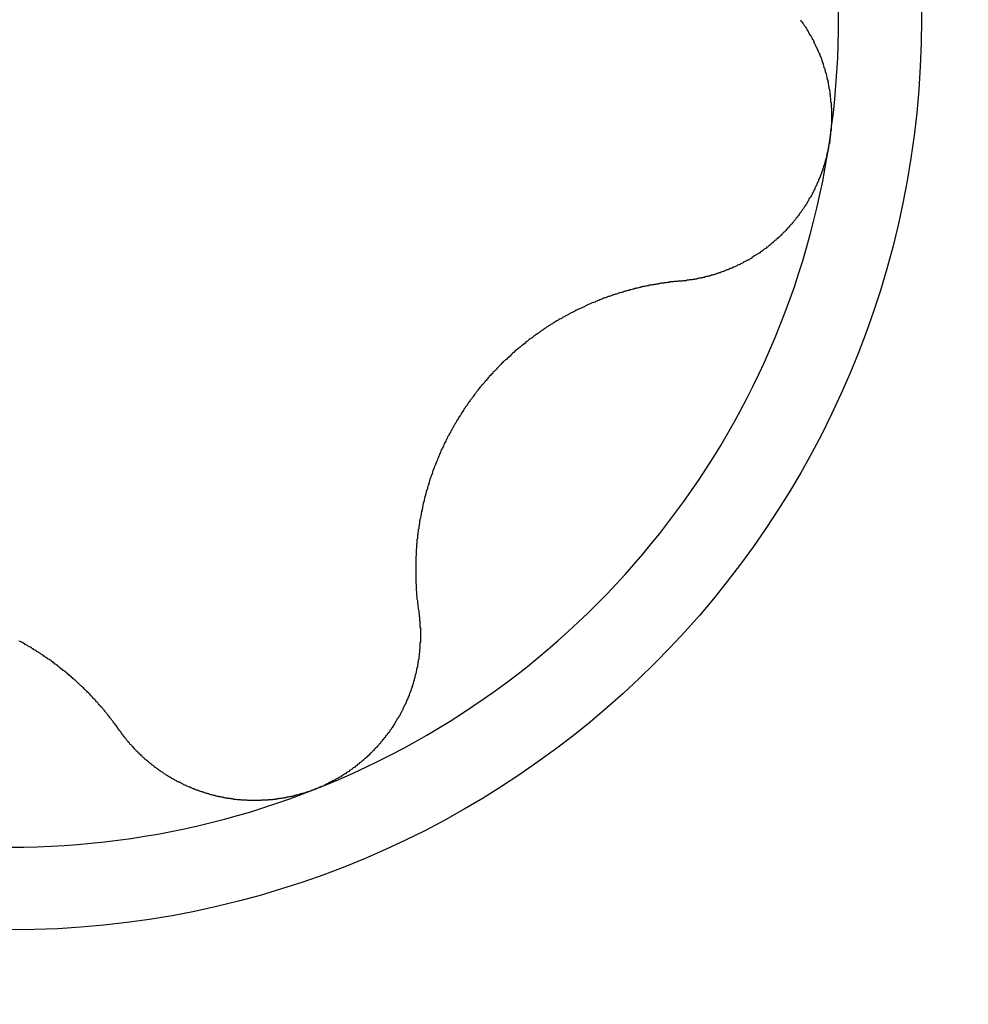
# Model space of a CAD drawing. Extents: x 1107 to 4046, y 937 to 3355.
# Tile 820 of 861: x 3017.82 to 3020.09, y 2052.86 to 2055.21. Entities that reach past the tile are written whole.
import ezdxf

# ---------------------------------------------------------------- set-up
doc = ezdxf.new("R2010")
doc.units = 0
doc.layers.add('KF_VIDA_L___C_LEFT', color=7, linetype='CONTINUOUS')

# ---------------------------------------------------------------- blocks, each defined once
blk = doc.blocks.new('KF_VIDA_L___C_LEFT')
at = {"layer": 'KF_VIDA_L___C_LEFT'}
for points in [[(130.384, 366, 0), (130.385, 365.998, 0), (130.386, 365.996, 0), (130.388, 365.995, 0), (130.389, 365.993, 0), (130.39, 365.991, 0), (130.391, 365.989, 0), (130.392, 365.988, 0), (130.393, 365.986, 0), (130.395, 365.984, 0), (130.396, 365.982, 0), (130.397, 365.981, 0), (130.398, 365.979, 0), (130.399, 365.977, 0), (130.4, 365.975, 0), (130.401, 365.974, 0), (130.402, 365.972, 0), (130.403, 365.97, 0), (130.404, 365.968, 0), (130.405, 365.966, 0), (130.406, 365.964, 0), (130.408, 365.963, 0), (130.409, 365.961, 0), (130.41, 365.959, 0), (130.411, 365.957, 0), (130.412, 365.955, 0), (130.413, 365.953, 0), (130.414, 365.952, 0), (130.415, 365.95, 0), (130.416, 365.948, 0), (130.416, 365.946, 0), (130.417, 365.944, 0), (130.418, 365.942, 0), (130.419, 365.94, 0), (130.42, 365.938, 0), (130.421, 365.936, 0), (130.422, 365.934, 0), (130.423, 365.932, 0), (130.424, 365.93, 0), (130.425, 365.929, 0), (130.425, 365.927, 0), (130.426, 365.925, 0), (130.427, 365.923, 0), (130.428, 365.921, 0), (130.429, 365.919, 0), (130.43, 365.917, 0), (130.43, 365.915, 0), (130.431, 365.913, 0), (130.432, 365.911, 0), (130.433, 365.909, 0), (130.434, 365.907, 0), (130.434, 365.905, 0), (130.435, 365.903, 0), (130.436, 365.901, 0), (130.436, 365.899, 0), (130.437, 365.897, 0), (130.438, 365.895, 0), (130.438, 365.893, 0), (130.439, 365.89, 0), (130.44, 365.888, 0), (130.44, 365.886, 0), (130.441, 365.884, 0), (130.442, 365.882, 0), (130.442, 365.88, 0), (130.443, 365.878, 0), (130.443, 365.876, 0), (130.444, 365.874, 0), (130.445, 365.872, 0), (130.445, 365.87, 0), (130.446, 365.868, 0), (130.446, 365.866, 0), (130.447, 365.863, 0), (130.447, 365.861, 0), (130.448, 365.859, 0), (130.448, 365.857, 0), (130.449, 365.855, 0), (130.449, 365.853, 0), (130.45, 365.851, 0), (130.45, 365.849, 0), (130.45, 365.847, 0), (130.451, 365.844, 0), (130.451, 365.842, 0), (130.452, 365.84, 0), (130.452, 365.838, 0), (130.452, 365.836, 0), (130.453, 365.834, 0), (130.453, 365.832, 0), (130.453, 365.83, 0), (130.454, 365.827, 0), (130.454, 365.825, 0), (130.454, 365.823, 0), (130.455, 365.821, 0), (130.455, 365.819, 0), (130.455, 365.817, 0), (130.455, 365.815, 0), (130.456, 365.812, 0), (130.456, 365.81, 0), (130.456, 365.808, 0), (130.456, 365.806, 0), (130.456, 365.804, 0), (130.457, 365.802, 0), (130.457, 365.799, 0), (130.457, 365.797, 0), (130.457, 365.795, 0), (130.457, 365.793, 0), (130.457, 365.791, 0), (130.458, 365.789, 0), (130.458, 365.787, 0), (130.458, 365.784, 0), (130.458, 365.782, 0), (130.458, 365.78, 0), (130.458, 365.778, 0), (130.458, 365.776, 0), (130.458, 365.774, 0), (130.458, 365.771, 0), (130.458, 365.769, 0), (130.458, 365.767, 0), (130.458, 365.765, 0), (130.458, 365.763, 0), (130.458, 365.761, 0), (130.458, 365.759, 0), (130.458, 365.756, 0), (130.458, 365.754, 0), (130.458, 365.752, 0), (130.458, 365.75, 0), (130.457, 365.748, 0), (130.457, 365.746, 0), (130.457, 365.744, 0), (130.457, 365.741, 0), (130.457, 365.739, 0), (130.457, 365.737, 0), (130.457, 365.735, 0), (130.456, 365.733, 0), (130.456, 365.731, 0), (130.456, 365.729, 0), (130.456, 365.727, 0), (130.456, 365.725, 0), (130.455, 365.722, 0), (130.455, 365.72, 0), (130.455, 365.718, 0), (130.454, 365.716, 0), (130.454, 365.714, 0), (130.454, 365.712, 0)], [(130.454, 365.712, 0), (130.454, 365.71, 0), (130.453, 365.708, 0), (130.453, 365.706, 0), (130.453, 365.704, 0), (130.452, 365.702, 0), (130.452, 365.699, 0), (130.451, 365.697, 0), (130.451, 365.695, 0), (130.451, 365.693, 0), (130.45, 365.691, 0), (130.45, 365.689, 0), (130.449, 365.687, 0), (130.449, 365.685, 0), (130.448, 365.683, 0), (130.448, 365.681, 0), (130.447, 365.679, 0), (130.447, 365.677, 0), (130.446, 365.674, 0), (130.446, 365.672, 0), (130.445, 365.67, 0), (130.445, 365.668, 0), (130.444, 365.666, 0), (130.444, 365.664, 0), (130.443, 365.662, 0), (130.442, 365.66, 0), (130.442, 365.658, 0), (130.441, 365.656, 0), (130.441, 365.654, 0), (130.44, 365.652, 0), (130.439, 365.65, 0), (130.439, 365.648, 0), (130.438, 365.646, 0), (130.437, 365.644, 0), (130.437, 365.642, 0), (130.436, 365.639, 0), (130.435, 365.637, 0), (130.434, 365.635, 0), (130.434, 365.633, 0), (130.433, 365.631, 0), (130.432, 365.629, 0), (130.431, 365.627, 0), (130.431, 365.625, 0), (130.43, 365.623, 0), (130.429, 365.621, 0), (130.428, 365.619, 0), (130.427, 365.617, 0), (130.427, 365.615, 0), (130.426, 365.613, 0), (130.425, 365.611, 0), (130.424, 365.609, 0), (130.423, 365.607, 0), (130.422, 365.605, 0), (130.421, 365.603, 0), (130.42, 365.601, 0), (130.419, 365.6, 0), (130.419, 365.598, 0), (130.418, 365.596, 0), (130.417, 365.594, 0), (130.416, 365.592, 0), (130.415, 365.59, 0), (130.414, 365.588, 0), (130.413, 365.586, 0), (130.412, 365.584, 0), (130.411, 365.582, 0), (130.41, 365.58, 0), (130.409, 365.578, 0), (130.408, 365.576, 0), (130.407, 365.575, 0), (130.405, 365.573, 0), (130.404, 365.571, 0), (130.403, 365.569, 0), (130.402, 365.567, 0), (130.401, 365.565, 0), (130.4, 365.563, 0), (130.399, 365.562, 0), (130.398, 365.56, 0), (130.397, 365.558, 0), (130.395, 365.556, 0), (130.394, 365.554, 0), (130.393, 365.552, 0), (130.392, 365.551, 0), (130.391, 365.549, 0), (130.389, 365.547, 0), (130.388, 365.545, 0), (130.387, 365.544, 0), (130.386, 365.542, 0), (130.385, 365.54, 0), (130.383, 365.538, 0), (130.382, 365.537, 0), (130.381, 365.535, 0), (130.379, 365.533, 0), (130.378, 365.531, 0), (130.377, 365.53, 0), (130.376, 365.528, 0), (130.374, 365.526, 0), (130.373, 365.525, 0), (130.372, 365.523, 0), (130.37, 365.521, 0), (130.369, 365.52, 0), (130.368, 365.518, 0), (130.366, 365.516, 0), (130.365, 365.515, 0), (130.363, 365.513, 0), (130.362, 365.511, 0), (130.361, 365.51, 0), (130.359, 365.508, 0), (130.358, 365.507, 0), (130.356, 365.505, 0), (130.355, 365.503, 0), (130.353, 365.502, 0), (130.352, 365.5, 0), (130.351, 365.499, 0), (130.349, 365.497, 0), (130.348, 365.496, 0), (130.346, 365.494, 0), (130.345, 365.493, 0), (130.343, 365.491, 0), (130.342, 365.49, 0), (130.34, 365.488, 0), (130.339, 365.487, 0), (130.337, 365.485, 0), (130.336, 365.484, 0), (130.334, 365.482, 0), (130.333, 365.481, 0), (130.331, 365.48, 0), (130.329, 365.478, 0), (130.328, 365.477, 0), (130.326, 365.475, 0), (130.325, 365.474, 0), (130.323, 365.473, 0), (130.322, 365.471, 0), (130.32, 365.47, 0), (130.319, 365.468, 0), (130.317, 365.467, 0), (130.315, 365.466, 0), (130.314, 365.464, 0), (130.312, 365.463, 0), (130.311, 365.462, 0), (130.309, 365.461, 0), (130.307, 365.459, 0), (130.306, 365.458, 0), (130.304, 365.457, 0), (130.302, 365.455, 0), (130.301, 365.454, 0), (130.299, 365.453, 0), (130.297, 365.452, 0), (130.296, 365.451, 0), (130.294, 365.449, 0), (130.293, 365.448, 0), (130.291, 365.447, 0), (130.289, 365.446, 0), (130.288, 365.445, 0), (130.286, 365.443, 0), (130.284, 365.442, 0), (130.283, 365.441, 0), (130.281, 365.44, 0), (130.279, 365.439, 0), (130.277, 365.438, 0), (130.276, 365.437, 0), (130.274, 365.436, 0), (130.272, 365.435, 0), (130.271, 365.434, 0), (130.269, 365.433, 0), (130.267, 365.431, 0), (130.266, 365.43, 0), (130.264, 365.429, 0), (130.262, 365.428, 0), (130.261, 365.427, 0), (130.259, 365.426, 0), (130.257, 365.425, 0), (130.255, 365.425, 0), (130.254, 365.424, 0), (130.252, 365.423, 0), (130.25, 365.422, 0), (130.248, 365.421, 0), (130.247, 365.42, 0), (130.245, 365.419, 0), (130.243, 365.418, 0), (130.241, 365.417, 0), (130.24, 365.416, 0), (130.238, 365.415, 0), (130.236, 365.415, 0), (130.234, 365.414, 0), (130.233, 365.413, 0), (130.231, 365.412, 0), (130.229, 365.411, 0), (130.227, 365.41, 0), (130.225, 365.409, 0), (130.224, 365.409, 0), (130.222, 365.408, 0), (130.22, 365.407, 0), (130.218, 365.406, 0), (130.216, 365.406, 0), (130.214, 365.405, 0), (130.213, 365.404, 0), (130.211, 365.403, 0), (130.209, 365.403, 0), (130.207, 365.402, 0), (130.205, 365.401, 0), (130.203, 365.4, 0), (130.202, 365.4, 0), (130.2, 365.399, 0), (130.198, 365.398, 0), (130.196, 365.398, 0), (130.194, 365.397, 0), (130.192, 365.396, 0), (130.19, 365.396, 0), (130.188, 365.395, 0), (130.187, 365.394, 0), (130.185, 365.394, 0), (130.183, 365.393, 0), (130.181, 365.393, 0), (130.179, 365.392, 0), (130.177, 365.391, 0), (130.175, 365.391, 0), (130.173, 365.39, 0), (130.171, 365.39, 0), (130.169, 365.389, 0), (130.168, 365.389, 0), (130.166, 365.388, 0), (130.164, 365.388, 0), (130.162, 365.387, 0), (130.16, 365.387, 0), (130.158, 365.386, 0), (130.156, 365.386, 0), (130.154, 365.385, 0), (130.152, 365.385, 0), (130.15, 365.384, 0), (130.148, 365.384, 0), (130.146, 365.383, 0), (130.144, 365.383, 0), (130.142, 365.383, 0), (130.14, 365.382, 0), (130.138, 365.382, 0), (130.137, 365.381, 0), (130.135, 365.381, 0), (130.133, 365.381, 0), (130.131, 365.38, 0), (130.129, 365.38, 0), (130.127, 365.38, 0), (130.125, 365.379, 0), (130.123, 365.379, 0), (130.121, 365.379, 0), (130.119, 365.379, 0), (130.117, 365.378, 0), (130.115, 365.378, 0), (130.113, 365.378, 0), (130.111, 365.377, 0), (130.109, 365.377, 0), (130.107, 365.377, 0), (130.105, 365.377, 0), (130.103, 365.377, 0), (130.101, 365.376, 0), (130.099, 365.376, 0), (130.097, 365.376, 0)], [(130.097, 365.376, 0), (130.095, 365.376, 0), (130.092, 365.376, 0), (130.09, 365.375, 0), (130.088, 365.375, 0), (130.085, 365.375, 0), (130.083, 365.375, 0), (130.08, 365.374, 0), (130.078, 365.374, 0), (130.076, 365.374, 0), (130.073, 365.374, 0), (130.071, 365.373, 0), (130.068, 365.373, 0), (130.066, 365.373, 0), (130.064, 365.372, 0), (130.061, 365.372, 0), (130.059, 365.372, 0), (130.057, 365.371, 0), (130.054, 365.371, 0), (130.052, 365.371, 0), (130.049, 365.37, 0), (130.047, 365.37, 0), (130.045, 365.369, 0), (130.042, 365.369, 0), (130.04, 365.369, 0), (130.038, 365.368, 0), (130.035, 365.368, 0), (130.033, 365.367, 0), (130.03, 365.367, 0), (130.028, 365.366, 0), (130.026, 365.366, 0), (130.023, 365.366, 0), (130.021, 365.365, 0), (130.019, 365.365, 0), (130.016, 365.364, 0), (130.014, 365.364, 0), (130.012, 365.363, 0), (130.009, 365.363, 0), (130.007, 365.362, 0), (130.005, 365.362, 0), (130.002, 365.361, 0), (130, 365.361, 0), (129.998, 365.36, 0), (129.995, 365.359, 0), (129.993, 365.359, 0), (129.991, 365.358, 0), (129.988, 365.358, 0), (129.986, 365.357, 0), (129.984, 365.357, 0), (129.982, 365.356, 0), (129.979, 365.355, 0), (129.977, 365.355, 0), (129.975, 365.354, 0), (129.972, 365.354, 0), (129.97, 365.353, 0), (129.968, 365.352, 0), (129.966, 365.352, 0), (129.963, 365.351, 0), (129.961, 365.35, 0), (129.959, 365.35, 0), (129.957, 365.349, 0), (129.954, 365.348, 0), (129.952, 365.348, 0), (129.95, 365.347, 0), (129.948, 365.346, 0), (129.945, 365.345, 0), (129.943, 365.345, 0), (129.941, 365.344, 0), (129.939, 365.343, 0), (129.937, 365.343, 0), (129.934, 365.342, 0), (129.932, 365.341, 0), (129.93, 365.34, 0), (129.928, 365.339, 0), (129.925, 365.339, 0), (129.923, 365.338, 0), (129.921, 365.337, 0), (129.919, 365.336, 0), (129.916, 365.335, 0), (129.914, 365.335, 0), (129.912, 365.334, 0), (129.91, 365.333, 0), (129.907, 365.332, 0), (129.905, 365.331, 0), (129.903, 365.33, 0), (129.9, 365.329, 0), (129.898, 365.328, 0), (129.896, 365.327, 0), (129.894, 365.326, 0), (129.891, 365.325, 0), (129.889, 365.325, 0), (129.887, 365.324, 0), (129.885, 365.323, 0), (129.882, 365.322, 0), (129.88, 365.321, 0), (129.878, 365.32, 0), (129.875, 365.319, 0), (129.873, 365.318, 0), (129.871, 365.317, 0), (129.869, 365.315, 0), (129.866, 365.314, 0), (129.864, 365.313, 0), (129.862, 365.312, 0), (129.859, 365.311, 0), (129.857, 365.31, 0), (129.855, 365.309, 0), (129.853, 365.308, 0), (129.85, 365.307, 0), (129.848, 365.306, 0), (129.846, 365.304, 0), (129.843, 365.303, 0), (129.841, 365.302, 0), (129.839, 365.301, 0), (129.837, 365.3, 0), (129.834, 365.299, 0), (129.832, 365.297, 0), (129.83, 365.296, 0), (129.828, 365.295, 0), (129.825, 365.294, 0), (129.823, 365.293, 0), (129.821, 365.291, 0), (129.818, 365.29, 0), (129.816, 365.289, 0), (129.814, 365.287, 0), (129.812, 365.286, 0), (129.809, 365.285, 0), (129.807, 365.284, 0), (129.805, 365.282, 0), (129.803, 365.281, 0), (129.8, 365.28, 0), (129.798, 365.278, 0), (129.796, 365.277, 0), (129.794, 365.276, 0), (129.792, 365.274, 0), (129.789, 365.273, 0), (129.787, 365.271, 0), (129.785, 365.27, 0), (129.783, 365.269, 0), (129.78, 365.267, 0), (129.778, 365.266, 0), (129.776, 365.264, 0), (129.774, 365.263, 0), (129.772, 365.261, 0), (129.77, 365.26, 0), (129.767, 365.258, 0), (129.765, 365.257, 0), (129.763, 365.255, 0), (129.761, 365.254, 0), (129.759, 365.252, 0), (129.757, 365.251, 0), (129.754, 365.249, 0), (129.752, 365.248, 0), (129.75, 365.246, 0), (129.748, 365.245, 0), (129.746, 365.243, 0), (129.744, 365.241, 0), (129.742, 365.24, 0), (129.739, 365.238, 0), (129.737, 365.237, 0), (129.735, 365.235, 0), (129.733, 365.233, 0), (129.731, 365.232, 0), (129.729, 365.23, 0), (129.727, 365.228, 0), (129.725, 365.227, 0), (129.723, 365.225, 0), (129.721, 365.223, 0), (129.719, 365.222, 0), (129.717, 365.22, 0), (129.715, 365.218, 0), (129.713, 365.217, 0), (129.711, 365.215, 0), (129.708, 365.213, 0), (129.706, 365.212, 0), (129.704, 365.21, 0), (129.702, 365.208, 0), (129.7, 365.206, 0), (129.698, 365.205, 0), (129.696, 365.203, 0), (129.695, 365.201, 0), (129.693, 365.199, 0), (129.691, 365.197, 0), (129.689, 365.196, 0), (129.687, 365.194, 0), (129.685, 365.192, 0), (129.683, 365.19, 0), (129.681, 365.188, 0), (129.679, 365.187, 0), (129.677, 365.185, 0), (129.675, 365.183, 0), (129.673, 365.181, 0), (129.671, 365.179, 0), (129.67, 365.177, 0), (129.668, 365.176, 0), (129.666, 365.174, 0), (129.664, 365.172, 0), (129.662, 365.17, 0), (129.66, 365.168, 0), (129.659, 365.166, 0), (129.657, 365.164, 0), (129.655, 365.162, 0), (129.653, 365.16, 0), (129.651, 365.159, 0), (129.65, 365.157, 0), (129.648, 365.155, 0), (129.646, 365.153, 0), (129.644, 365.151, 0), (129.642, 365.149, 0), (129.641, 365.147, 0), (129.639, 365.145, 0), (129.637, 365.143, 0), (129.636, 365.141, 0), (129.634, 365.139, 0), (129.632, 365.137, 0), (129.631, 365.135, 0), (129.629, 365.133, 0), (129.627, 365.131, 0), (129.626, 365.129, 0), (129.624, 365.128, 0), (129.622, 365.126, 0), (129.621, 365.124, 0), (129.619, 365.122, 0), (129.617, 365.12, 0), (129.616, 365.118, 0), (129.614, 365.116, 0), (129.613, 365.114, 0), (129.611, 365.112, 0), (129.61, 365.11, 0), (129.608, 365.108, 0), (129.607, 365.106, 0), (129.605, 365.103, 0), (129.603, 365.101, 0), (129.602, 365.099, 0), (129.6, 365.097, 0), (129.599, 365.095, 0), (129.597, 365.093, 0), (129.596, 365.091, 0), (129.594, 365.089, 0), (129.593, 365.087, 0), (129.591, 365.085, 0), (129.59, 365.083, 0), (129.588, 365.08, 0), (129.587, 365.078, 0), (129.585, 365.076, 0), (129.584, 365.074, 0), (129.583, 365.072, 0), (129.581, 365.07, 0), (129.58, 365.067, 0), (129.578, 365.065, 0), (129.577, 365.063, 0), (129.575, 365.061, 0), (129.574, 365.059, 0), (129.573, 365.056, 0), (129.571, 365.054, 0), (129.57, 365.052, 0), (129.568, 365.05, 0), (129.567, 365.047, 0), (129.566, 365.045, 0), (129.564, 365.043, 0), (129.563, 365.041, 0), (129.562, 365.038, 0), (129.56, 365.036, 0), (129.559, 365.034, 0), (129.558, 365.032, 0), (129.556, 365.029, 0), (129.555, 365.027, 0), (129.554, 365.025, 0), (129.552, 365.022, 0), (129.551, 365.02, 0), (129.55, 365.018, 0), (129.549, 365.015, 0), (129.547, 365.013, 0), (129.546, 365.011, 0), (129.545, 365.008, 0), (129.544, 365.006, 0), (129.542, 365.004, 0), (129.541, 365.001, 0), (129.54, 364.999, 0), (129.539, 364.997, 0), (129.538, 364.994, 0), (129.536, 364.992, 0), (129.535, 364.989, 0), (129.534, 364.987, 0), (129.533, 364.985, 0), (129.532, 364.982, 0), (129.531, 364.98, 0), (129.53, 364.977, 0), (129.528, 364.975, 0), (129.527, 364.973, 0), (129.526, 364.97, 0), (129.525, 364.968, 0), (129.524, 364.965, 0), (129.523, 364.963, 0), (129.522, 364.96, 0), (129.521, 364.958, 0), (129.52, 364.956, 0), (129.519, 364.953, 0), (129.518, 364.951, 0), (129.517, 364.948, 0), (129.516, 364.946, 0), (129.515, 364.943, 0), (129.514, 364.941, 0), (129.513, 364.938, 0), (129.512, 364.936, 0), (129.511, 364.934, 0), (129.51, 364.931, 0), (129.509, 364.929, 0), (129.508, 364.926, 0), (129.507, 364.924, 0), (129.506, 364.921, 0), (129.506, 364.919, 0), (129.505, 364.916, 0), (129.504, 364.914, 0), (129.503, 364.911, 0), (129.502, 364.909, 0), (129.501, 364.906, 0), (129.5, 364.904, 0), (129.5, 364.901, 0), (129.499, 364.899, 0), (129.498, 364.896, 0), (129.497, 364.894, 0), (129.497, 364.891, 0), (129.496, 364.889, 0), (129.495, 364.886, 0), (129.494, 364.884, 0), (129.494, 364.881, 0), (129.493, 364.879, 0), (129.492, 364.876, 0), (129.491, 364.874, 0), (129.491, 364.871, 0), (129.49, 364.869, 0), (129.489, 364.867, 0), (129.489, 364.864, 0), (129.488, 364.862, 0), (129.487, 364.859, 0), (129.487, 364.857, 0), (129.486, 364.854, 0), (129.486, 364.852, 0), (129.485, 364.849, 0), (129.484, 364.847, 0), (129.484, 364.844, 0), (129.483, 364.842, 0), (129.483, 364.839, 0), (129.482, 364.837, 0), (129.482, 364.834, 0), (129.481, 364.832, 0), (129.481, 364.829, 0), (129.48, 364.827, 0), (129.48, 364.824, 0), (129.479, 364.822, 0), (129.479, 364.819, 0), (129.478, 364.817, 0), (129.478, 364.815, 0), (129.477, 364.812, 0), (129.477, 364.81, 0), (129.476, 364.807, 0), (129.476, 364.805, 0), (129.475, 364.802, 0), (129.475, 364.8, 0), (129.475, 364.797, 0), (129.474, 364.795, 0), (129.474, 364.793, 0), (129.473, 364.79, 0), (129.473, 364.788, 0), (129.473, 364.785, 0), (129.472, 364.783, 0), (129.472, 364.781, 0), (129.472, 364.778, 0), (129.471, 364.776, 0), (129.471, 364.773, 0), (129.471, 364.771, 0), (129.47, 364.769, 0), (129.47, 364.766, 0), (129.47, 364.764, 0), (129.47, 364.761, 0), (129.469, 364.759, 0), (129.469, 364.757, 0), (129.469, 364.754, 0), (129.469, 364.752, 0), (129.469, 364.75, 0), (129.468, 364.747, 0), (129.468, 364.745, 0), (129.468, 364.743, 0), (129.468, 364.74, 0), (129.468, 364.738, 0), (129.467, 364.736, 0), (129.467, 364.733, 0), (129.467, 364.731, 0), (129.467, 364.729, 0), (129.467, 364.726, 0), (129.467, 364.724, 0), (129.467, 364.722, 0), (129.466, 364.719, 0), (129.466, 364.717, 0), (129.466, 364.715, 0), (129.466, 364.712, 0), (129.466, 364.71, 0), (129.466, 364.707, 0), (129.466, 364.705, 0), (129.466, 364.703, 0), (129.466, 364.7, 0), (129.466, 364.698, 0), (129.466, 364.696, 0), (129.466, 364.693, 0), (129.466, 364.691, 0), (129.466, 364.688, 0), (129.466, 364.686, 0), (129.466, 364.684, 0), (129.466, 364.681, 0), (129.466, 364.679, 0), (129.466, 364.677, 0), (129.466, 364.674, 0), (129.466, 364.672, 0), (129.466, 364.669, 0), (129.466, 364.667, 0), (129.466, 364.665, 0), (129.466, 364.662, 0), (129.466, 364.66, 0), (129.466, 364.657, 0), (129.466, 364.655, 0), (129.467, 364.653, 0), (129.467, 364.65, 0), (129.467, 364.648, 0), (129.467, 364.645, 0), (129.467, 364.643, 0), (129.467, 364.641, 0), (129.467, 364.638, 0), (129.468, 364.636, 0), (129.468, 364.633, 0), (129.468, 364.631, 0), (129.468, 364.629, 0), (129.468, 364.626, 0), (129.469, 364.624, 0), (129.469, 364.621, 0), (129.469, 364.619, 0), (129.469, 364.617, 0), (129.47, 364.614, 0), (129.47, 364.612, 0), (129.47, 364.609, 0), (129.47, 364.607, 0), (129.471, 364.605, 0), (129.471, 364.602, 0), (129.471, 364.6, 0), (129.472, 364.597, 0), (129.472, 364.595, 0), (129.472, 364.593, 0), (129.473, 364.59, 0), (129.473, 364.588, 0)], [(128.758, 364.305, 0), (128.757, 364.307, 0), (128.755, 364.309, 0), (128.754, 364.311, 0), (128.753, 364.313, 0), (128.751, 364.315, 0), (128.75, 364.317, 0), (128.748, 364.319, 0), (128.747, 364.32, 0), (128.746, 364.322, 0), (128.744, 364.324, 0), (128.743, 364.326, 0), (128.741, 364.328, 0), (128.74, 364.33, 0), (128.738, 364.332, 0), (128.737, 364.334, 0), (128.735, 364.336, 0), (128.734, 364.338, 0), (128.732, 364.34, 0), (128.731, 364.341, 0), (128.729, 364.343, 0), (128.728, 364.345, 0), (128.726, 364.347, 0), (128.725, 364.349, 0), (128.723, 364.351, 0), (128.722, 364.353, 0), (128.72, 364.354, 0), (128.719, 364.356, 0), (128.717, 364.358, 0), (128.715, 364.36, 0), (128.714, 364.362, 0), (128.712, 364.363, 0), (128.711, 364.365, 0), (128.709, 364.367, 0), (128.708, 364.369, 0), (128.706, 364.371, 0), (128.704, 364.372, 0), (128.703, 364.374, 0), (128.701, 364.376, 0), (128.7, 364.378, 0), (128.698, 364.379, 0), (128.696, 364.381, 0), (128.695, 364.383, 0), (128.693, 364.385, 0), (128.691, 364.386, 0), (128.69, 364.388, 0), (128.688, 364.39, 0), (128.686, 364.392, 0), (128.685, 364.393, 0), (128.683, 364.395, 0), (128.681, 364.397, 0), (128.68, 364.398, 0), (128.678, 364.4, 0), (128.676, 364.402, 0), (128.675, 364.403, 0), (128.673, 364.405, 0), (128.671, 364.407, 0), (128.67, 364.408, 0), (128.668, 364.41, 0), (128.666, 364.411, 0), (128.664, 364.413, 0), (128.663, 364.415, 0), (128.661, 364.416, 0), (128.659, 364.418, 0), (128.658, 364.419, 0), (128.656, 364.421, 0), (128.654, 364.423, 0), (128.652, 364.424, 0), (128.651, 364.426, 0), (128.649, 364.427, 0), (128.647, 364.429, 0), (128.645, 364.43, 0), (128.644, 364.432, 0), (128.642, 364.433, 0), (128.64, 364.435, 0), (128.638, 364.437, 0), (128.636, 364.438, 0), (128.634, 364.44, 0), (128.633, 364.441, 0), (128.631, 364.443, 0), (128.629, 364.444, 0), (128.627, 364.446, 0), (128.625, 364.447, 0), (128.623, 364.449, 0), (128.621, 364.45, 0), (128.619, 364.452, 0), (128.617, 364.453, 0), (128.615, 364.455, 0), (128.613, 364.456, 0), (128.612, 364.458, 0), (128.61, 364.459, 0), (128.608, 364.461, 0), (128.606, 364.462, 0), (128.604, 364.464, 0), (128.602, 364.465, 0), (128.6, 364.467, 0), (128.598, 364.468, 0), (128.596, 364.47, 0), (128.594, 364.471, 0), (128.591, 364.473, 0), (128.589, 364.474, 0), (128.587, 364.475, 0), (128.585, 364.477, 0), (128.583, 364.478, 0), (128.581, 364.48, 0), (128.579, 364.481, 0), (128.577, 364.483, 0), (128.575, 364.484, 0), (128.573, 364.485, 0), (128.571, 364.487, 0), (128.568, 364.488, 0), (128.566, 364.49, 0), (128.564, 364.491, 0), (128.562, 364.492, 0), (128.56, 364.494, 0), (128.558, 364.495, 0), (128.555, 364.496, 0), (128.553, 364.498, 0), (128.551, 364.499, 0), (128.549, 364.501, 0), (128.547, 364.502, 0), (128.544, 364.503, 0), (128.542, 364.504, 0), (128.54, 364.506, 0), (128.538, 364.507, 0), (128.535, 364.508, 0), (128.533, 364.51, 0), (128.531, 364.511, 0), (128.529, 364.512, 0), (128.526, 364.514, 0), (128.524, 364.515, 0), (128.522, 364.516, 0), (128.519, 364.517, 0)], [(129.473, 364.588, 0), (129.473, 364.586, 0), (129.473, 364.584, 0), (129.474, 364.582, 0), (129.474, 364.58, 0), (129.474, 364.578, 0), (129.474, 364.576, 0), (129.475, 364.574, 0), (129.475, 364.572, 0), (129.475, 364.57, 0), (129.475, 364.568, 0), (129.475, 364.566, 0), (129.476, 364.564, 0), (129.476, 364.562, 0), (129.476, 364.56, 0), (129.476, 364.558, 0), (129.476, 364.556, 0), (129.476, 364.554, 0), (129.476, 364.552, 0), (129.476, 364.55, 0), (129.477, 364.548, 0), (129.477, 364.546, 0), (129.477, 364.544, 0), (129.477, 364.542, 0), (129.477, 364.54, 0), (129.477, 364.538, 0), (129.477, 364.537, 0), (129.477, 364.535, 0), (129.477, 364.533, 0), (129.477, 364.531, 0), (129.477, 364.529, 0), (129.477, 364.527, 0), (129.477, 364.525, 0), (129.477, 364.523, 0), (129.477, 364.521, 0), (129.477, 364.519, 0), (129.477, 364.517, 0), (129.477, 364.515, 0), (129.476, 364.513, 0), (129.476, 364.511, 0), (129.476, 364.509, 0), (129.476, 364.507, 0), (129.476, 364.505, 0), (129.476, 364.503, 0), (129.476, 364.501, 0), (129.476, 364.499, 0), (129.475, 364.497, 0), (129.475, 364.495, 0), (129.475, 364.493, 0), (129.475, 364.491, 0), (129.475, 364.489, 0), (129.474, 364.487, 0), (129.474, 364.485, 0), (129.474, 364.483, 0), (129.474, 364.481, 0), (129.473, 364.479, 0), (129.473, 364.477, 0), (129.473, 364.475, 0), (129.473, 364.473, 0), (129.472, 364.471, 0), (129.472, 364.469, 0), (129.472, 364.467, 0), (129.471, 364.465, 0), (129.471, 364.463, 0), (129.471, 364.461, 0), (129.47, 364.459, 0), (129.47, 364.457, 0), (129.47, 364.455, 0), (129.469, 364.454, 0), (129.469, 364.452, 0), (129.468, 364.45, 0), (129.468, 364.448, 0), (129.468, 364.446, 0), (129.467, 364.444, 0), (129.467, 364.442, 0), (129.466, 364.44, 0), (129.466, 364.438, 0), (129.465, 364.436, 0), (129.465, 364.434, 0), (129.464, 364.432, 0), (129.464, 364.43, 0), (129.463, 364.429, 0), (129.463, 364.427, 0), (129.462, 364.425, 0), (129.462, 364.423, 0), (129.461, 364.421, 0), (129.461, 364.419, 0), (129.46, 364.417, 0), (129.46, 364.415, 0), (129.459, 364.413, 0), (129.458, 364.412, 0), (129.458, 364.41, 0), (129.457, 364.408, 0), (129.457, 364.406, 0), (129.456, 364.404, 0), (129.455, 364.402, 0), (129.455, 364.4, 0), (129.454, 364.398, 0), (129.453, 364.396, 0), (129.453, 364.395, 0), (129.452, 364.393, 0), (129.451, 364.391, 0), (129.45, 364.389, 0), (129.45, 364.387, 0), (129.449, 364.385, 0), (129.448, 364.383, 0), (129.447, 364.381, 0), (129.447, 364.379, 0), (129.446, 364.378, 0), (129.445, 364.376, 0), (129.444, 364.374, 0), (129.443, 364.372, 0), (129.443, 364.37, 0), (129.442, 364.368, 0), (129.441, 364.366, 0), (129.44, 364.364, 0), (129.439, 364.363, 0), (129.438, 364.361, 0), (129.437, 364.359, 0), (129.436, 364.357, 0), (129.435, 364.355, 0), (129.435, 364.353, 0), (129.434, 364.351, 0), (129.433, 364.35, 0), (129.432, 364.348, 0), (129.431, 364.346, 0), (129.43, 364.344, 0), (129.429, 364.342, 0), (129.428, 364.34, 0), (129.427, 364.338, 0), (129.426, 364.337, 0), (129.425, 364.335, 0), (129.424, 364.333, 0), (129.422, 364.331, 0), (129.421, 364.329, 0), (129.42, 364.328, 0), (129.419, 364.326, 0), (129.418, 364.324, 0), (129.417, 364.322, 0), (129.416, 364.32, 0), (129.415, 364.319, 0), (129.414, 364.317, 0), (129.413, 364.315, 0), (129.411, 364.313, 0), (129.41, 364.311, 0), (129.409, 364.31, 0), (129.408, 364.308, 0), (129.407, 364.306, 0), (129.405, 364.304, 0), (129.404, 364.303, 0), (129.403, 364.301, 0), (129.402, 364.299, 0), (129.4, 364.297, 0), (129.399, 364.296, 0), (129.398, 364.294, 0), (129.397, 364.292, 0), (129.395, 364.291, 0), (129.394, 364.289, 0), (129.393, 364.287, 0), (129.391, 364.286, 0), (129.39, 364.284, 0), (129.389, 364.282, 0), (129.387, 364.281, 0), (129.386, 364.279, 0), (129.385, 364.277, 0), (129.383, 364.276, 0), (129.382, 364.274, 0), (129.38, 364.272, 0), (129.379, 364.271, 0), (129.378, 364.269, 0), (129.376, 364.268, 0), (129.375, 364.266, 0), (129.373, 364.264, 0), (129.372, 364.263, 0), (129.37, 364.261, 0), (129.369, 364.26, 0), (129.367, 364.258, 0), (129.366, 364.256, 0), (129.364, 364.255, 0), (129.363, 364.253, 0), (129.361, 364.252, 0), (129.36, 364.25, 0), (129.358, 364.249, 0), (129.357, 364.247, 0), (129.355, 364.246, 0), (129.354, 364.244, 0), (129.352, 364.243, 0), (129.35, 364.241, 0), (129.349, 364.24, 0), (129.347, 364.238, 0), (129.346, 364.237, 0), (129.344, 364.236, 0), (129.342, 364.234, 0), (129.341, 364.233, 0), (129.339, 364.231, 0), (129.337, 364.23, 0), (129.336, 364.229, 0), (129.334, 364.227, 0), (129.332, 364.226, 0), (129.331, 364.224, 0), (129.329, 364.223, 0), (129.327, 364.222, 0), (129.326, 364.22, 0), (129.324, 364.219, 0), (129.322, 364.218, 0), (129.321, 364.216, 0), (129.319, 364.215, 0), (129.317, 364.214, 0), (129.315, 364.213, 0), (129.314, 364.211, 0), (129.312, 364.21, 0), (129.31, 364.209, 0), (129.308, 364.208, 0), (129.307, 364.206, 0), (129.305, 364.205, 0), (129.303, 364.204, 0), (129.301, 364.203, 0), (129.299, 364.201, 0), (129.298, 364.2, 0), (129.296, 364.199, 0), (129.294, 364.198, 0), (129.292, 364.197, 0), (129.29, 364.196, 0), (129.288, 364.194, 0), (129.287, 364.193, 0), (129.285, 364.192, 0), (129.283, 364.191, 0), (129.281, 364.19, 0), (129.279, 364.189, 0), (129.277, 364.188, 0), (129.275, 364.187, 0), (129.274, 364.186, 0), (129.272, 364.185, 0), (129.27, 364.184, 0), (129.268, 364.183, 0), (129.266, 364.182, 0), (129.264, 364.181, 0), (129.262, 364.18, 0), (129.26, 364.179, 0), (129.258, 364.178, 0), (129.257, 364.177, 0), (129.255, 364.176, 0), (129.253, 364.175, 0), (129.251, 364.174, 0), (129.249, 364.173, 0), (129.247, 364.172, 0), (129.245, 364.171, 0), (129.243, 364.17, 0), (129.241, 364.17, 0), (129.239, 364.169, 0), (129.237, 364.168, 0), (129.235, 364.167, 0), (129.233, 364.166, 0), (129.231, 364.165, 0), (129.229, 364.165, 0), (129.227, 364.164, 0)], [(129.227, 364.164, 0), (129.226, 364.163, 0), (129.224, 364.162, 0), (129.222, 364.162, 0), (129.22, 364.161, 0), (129.218, 364.16, 0), (129.216, 364.159, 0), (129.214, 364.159, 0), (129.212, 364.158, 0), (129.21, 364.157, 0), (129.208, 364.157, 0), (129.206, 364.156, 0), (129.204, 364.155, 0), (129.202, 364.155, 0), (129.199, 364.154, 0), (129.197, 364.153, 0), (129.195, 364.153, 0), (129.193, 364.152, 0), (129.191, 364.152, 0), (129.189, 364.151, 0), (129.187, 364.15, 0), (129.185, 364.15, 0), (129.183, 364.149, 0), (129.181, 364.149, 0), (129.179, 364.148, 0), (129.177, 364.148, 0), (129.175, 364.147, 0), (129.173, 364.147, 0), (129.171, 364.146, 0), (129.168, 364.146, 0), (129.166, 364.145, 0), (129.164, 364.145, 0), (129.162, 364.144, 0), (129.16, 364.144, 0), (129.158, 364.144, 0), (129.156, 364.143, 0), (129.154, 364.143, 0), (129.152, 364.142, 0), (129.149, 364.142, 0), (129.147, 364.142, 0), (129.145, 364.141, 0), (129.143, 364.141, 0), (129.141, 364.141, 0), (129.139, 364.14, 0), (129.137, 364.14, 0), (129.134, 364.14, 0), (129.132, 364.139, 0), (129.13, 364.139, 0), (129.128, 364.139, 0), (129.126, 364.139, 0), (129.124, 364.138, 0), (129.122, 364.138, 0), (129.119, 364.138, 0), (129.117, 364.138, 0), (129.115, 364.138, 0), (129.113, 364.137, 0), (129.111, 364.137, 0), (129.109, 364.137, 0), (129.106, 364.137, 0), (129.104, 364.137, 0), (129.102, 364.137, 0), (129.1, 364.137, 0), (129.098, 364.137, 0), (129.096, 364.136, 0), (129.093, 364.136, 0), (129.091, 364.136, 0), (129.089, 364.136, 0), (129.087, 364.136, 0), (129.085, 364.136, 0), (129.083, 364.136, 0), (129.08, 364.136, 0), (129.078, 364.136, 0), (129.076, 364.136, 0), (129.074, 364.136, 0), (129.072, 364.136, 0), (129.07, 364.136, 0), (129.068, 364.136, 0), (129.065, 364.136, 0), (129.063, 364.137, 0), (129.061, 364.137, 0), (129.059, 364.137, 0), (129.057, 364.137, 0), (129.055, 364.137, 0), (129.052, 364.137, 0), (129.05, 364.137, 0), (129.048, 364.138, 0), (129.046, 364.138, 0), (129.044, 364.138, 0), (129.042, 364.138, 0), (129.04, 364.138, 0), (129.037, 364.139, 0), (129.035, 364.139, 0), (129.033, 364.139, 0), (129.031, 364.139, 0), (129.029, 364.14, 0), (129.027, 364.14, 0), (129.025, 364.14, 0), (129.023, 364.141, 0), (129.02, 364.141, 0), (129.018, 364.141, 0), (129.016, 364.142, 0), (129.014, 364.142, 0), (129.012, 364.142, 0), (129.01, 364.143, 0), (129.008, 364.143, 0), (129.006, 364.144, 0), (129.004, 364.144, 0), (129.002, 364.144, 0), (129, 364.145, 0), (128.997, 364.145, 0), (128.995, 364.146, 0), (128.993, 364.146, 0), (128.991, 364.147, 0), (128.989, 364.147, 0), (128.987, 364.148, 0), (128.985, 364.148, 0), (128.983, 364.149, 0), (128.981, 364.149, 0), (128.979, 364.15, 0), (128.977, 364.15, 0), (128.975, 364.151, 0), (128.973, 364.152, 0), (128.971, 364.152, 0), (128.969, 364.153, 0), (128.967, 364.153, 0), (128.965, 364.154, 0), (128.963, 364.155, 0), (128.961, 364.155, 0), (128.959, 364.156, 0), (128.957, 364.157, 0), (128.955, 364.157, 0), (128.953, 364.158, 0), (128.951, 364.159, 0), (128.949, 364.159, 0), (128.947, 364.16, 0), (128.945, 364.161, 0), (128.943, 364.161, 0), (128.941, 364.162, 0), (128.939, 364.163, 0), (128.937, 364.164, 0), (128.935, 364.164, 0), (128.933, 364.165, 0), (128.932, 364.166, 0), (128.93, 364.167, 0), (128.928, 364.168, 0), (128.926, 364.168, 0), (128.924, 364.169, 0), (128.922, 364.17, 0), (128.92, 364.171, 0), (128.918, 364.172, 0), (128.916, 364.173, 0), (128.915, 364.173, 0), (128.913, 364.174, 0), (128.911, 364.175, 0), (128.909, 364.176, 0), (128.907, 364.177, 0), (128.906, 364.178, 0), (128.904, 364.179, 0), (128.902, 364.18, 0), (128.9, 364.18, 0), (128.898, 364.181, 0), (128.897, 364.182, 0), (128.895, 364.183, 0), (128.893, 364.184, 0), (128.891, 364.185, 0), (128.89, 364.186, 0), (128.888, 364.187, 0), (128.886, 364.188, 0), (128.884, 364.189, 0), (128.883, 364.19, 0), (128.881, 364.191, 0), (128.879, 364.192, 0), (128.878, 364.193, 0), (128.876, 364.194, 0), (128.874, 364.195, 0), (128.873, 364.196, 0), (128.871, 364.197, 0), (128.869, 364.198, 0), (128.868, 364.199, 0), (128.866, 364.2, 0), (128.864, 364.202, 0), (128.863, 364.203, 0), (128.861, 364.204, 0), (128.859, 364.205, 0), (128.858, 364.206, 0), (128.856, 364.207, 0), (128.855, 364.208, 0), (128.853, 364.209, 0), (128.851, 364.21, 0), (128.85, 364.212, 0), (128.848, 364.213, 0), (128.847, 364.214, 0), (128.845, 364.215, 0), (128.843, 364.216, 0), (128.842, 364.218, 0), (128.84, 364.219, 0), (128.839, 364.22, 0), (128.837, 364.221, 0), (128.836, 364.222, 0), (128.834, 364.224, 0), (128.832, 364.225, 0), (128.831, 364.226, 0), (128.829, 364.228, 0), (128.828, 364.229, 0), (128.826, 364.23, 0), (128.825, 364.231, 0), (128.823, 364.233, 0), (128.822, 364.234, 0), (128.82, 364.235, 0), (128.819, 364.237, 0), (128.817, 364.238, 0), (128.816, 364.239, 0), (128.814, 364.241, 0), (128.813, 364.242, 0), (128.812, 364.243, 0), (128.81, 364.245, 0), (128.809, 364.246, 0), (128.807, 364.247, 0), (128.806, 364.249, 0), (128.804, 364.25, 0), (128.803, 364.252, 0), (128.802, 364.253, 0), (128.8, 364.254, 0), (128.799, 364.256, 0), (128.797, 364.257, 0), (128.796, 364.259, 0), (128.795, 364.26, 0), (128.793, 364.262, 0), (128.792, 364.263, 0), (128.791, 364.265, 0), (128.789, 364.266, 0), (128.788, 364.268, 0), (128.787, 364.269, 0), (128.785, 364.27, 0), (128.784, 364.272, 0), (128.783, 364.273, 0), (128.781, 364.275, 0), (128.78, 364.277, 0), (128.779, 364.278, 0), (128.777, 364.28, 0), (128.776, 364.281, 0), (128.775, 364.283, 0), (128.774, 364.284, 0), (128.772, 364.286, 0), (128.771, 364.287, 0), (128.77, 364.289, 0), (128.769, 364.29, 0), (128.768, 364.292, 0), (128.766, 364.294, 0), (128.765, 364.295, 0), (128.764, 364.297, 0), (128.763, 364.298, 0), (128.762, 364.3, 0), (128.761, 364.302, 0), (128.759, 364.303, 0), (128.758, 364.305, 0)]]:
    blk.add_polyline3d(points, dxfattribs=at)
for radius in [4.7, 3.6, 2.1725]:
    blk.add_circle((128.5, 366), radius, dxfattribs=at)
for start, end in [(351.6139, 51.6139), (291.6139, 351.6139), (231.6139, 291.6139)]:
    blk.add_arc((128.5, 366), 1.975, start, end, dxfattribs=at)

msp = doc.modelspace()

# ---------------------------------------------------------------- block references
at = {"layer": 'KF_VIDA_L___C_LEFT'}
msp.add_blockref('KF_VIDA_L___C_LEFT', (2889.3036, 1689.2132), dxfattribs=at)

doc.saveas('drawing.dxf')
